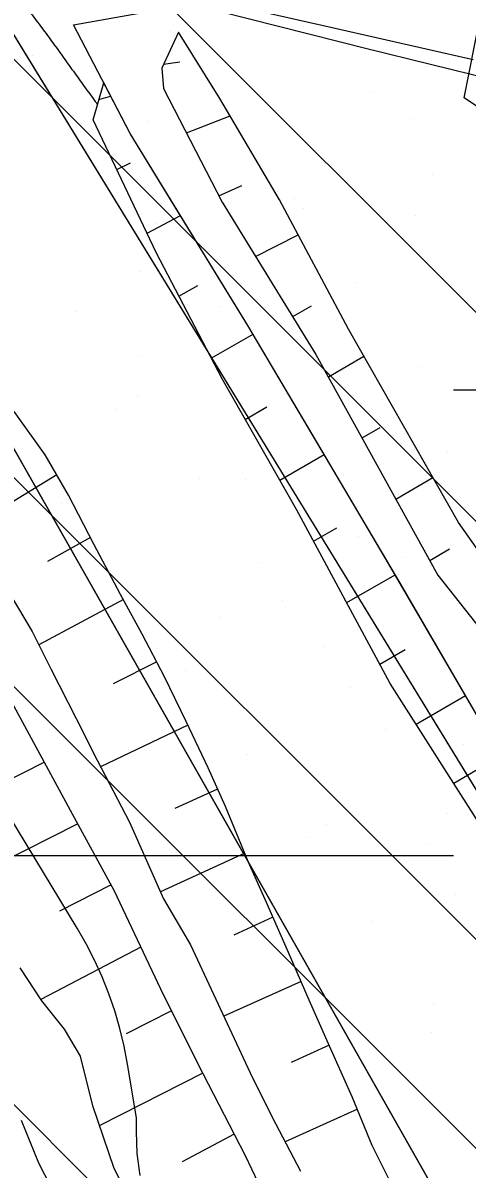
# Model space of a CAD drawing. Extents: x 417995 to 421451, y 4454518 to 4458015.
# Drawn here: x 420936.2 to 420983.9, y 4456323.2 to 4456446.3 of the extents above; entities that cross this region are included whole.
import ezdxf

# ---------------------------------------------------------------- set-up
doc = ezdxf.new("R2010")
doc.units = 0
for name, color, linetype in [('ADAKENARI', 7, 'Continuous'), ('Default', 7, 'Continuous'), ('Egri_1m', 7, 'Continuous'), ('Hid_Dere_Sulu_Yat_Gen', 7, 'Continuous'), ('IPTAL', 7, 'Continuous'), ('PL_AYA_BOLGE_PARKI', 7, 'Continuous'), ('PL_AYA_PARK_DINLENME', 7, 'Continuous'), ('PL_TA_K_DERE', 7, 'Continuous'), ('Sev_Sevalti', 7, 'Continuous'), ('Sev_Sevustu', 7, 'Continuous'), ('Sev_Tarama', 7, 'Continuous'), ('Sinir_Tel_bir_taraf', 7, 'Continuous'), ('SN_TR_SIVILASMA', 7, 'Continuous'), ('SN_TR_TASKIN', 7, 'Continuous'), ('TR_PARKALANI', 7, 'Continuous'), ('Yol_Sose', 7, 'Continuous')]:
    doc.layers.add(name, color=color, linetype=linetype)

# ---------------------------------------------------------------- blocks, each defined once
blk = doc.blocks.new('POINT_DISPLAY')
at = {"layer": 'Default'}
blk.add_line((0, 0), (0, 0), dxfattribs=at)

msp = doc.modelspace()

# ---------------------------------------------------------------- linework, layer by layer
at = {"layer": 'ADAKENARI'}
for p, q in [((420917.7, 4456473.63), (421125.1, 4456134.88)), ((420983.89, 4456314.84), (420905.43, 4456453.12))]:
    msp.add_line(p, q, dxfattribs=at)
at = {"layer": 'Egri_1m'}
msp.add_spline([(420936.89, 4456447.57), (420938.1, 4456445.98), (420939.29, 4456444.37), (420940.47, 4456442.75), (420941.63, 4456441.12), (420942.8, 4456439.5), (420943.98, 4456437.89), (420944.23, 4456437.55)], degree=3, dxfattribs=at)
at = {"layer": 'Hid_Dere_Sulu_Yat_Gen'}
for points in [[(420946.63, 4456322.1), (420946.02, 4456323.3), (420943.74, 4456330.03), (420942.41, 4456335.37), (420940.67, 4456338.25), (420938.24, 4456341.3), (420935.93, 4456344.84)], [(420939.86, 4456320.11), (420937.91, 4456323.86), (420936.05, 4456328.44)]]:
    msp.add_lwpolyline(points, dxfattribs=at)
at = {"layer": 'IPTAL'}
msp.add_lwpolyline([(421015.05, 4456596.28), (421279.44, 4456544.86), (421242.58, 4456342.37), (421076.4, 4456375.81), (420983.6, 4456438.26)], close=True, dxfattribs=at)
at = {"layer": 'PL_AYA_BOLGE_PARKI'}
msp.add_lwpolyline([(420862.75, 4456551.08), (420917.7, 4456473.63), (421125.1, 4456134.88)], dxfattribs=at)
at = {"layer": 'PL_AYA_PARK_DINLENME'}
for points in [[(420601.86, 4456788.29), (420617.16, 4456779.27), (420632.27, 4456769.91), (420647.17, 4456760.24), (420661.86, 4456750.24), (420676.33, 4456739.93), (420690.57, 4456729.31), (420704.58, 4456718.38), (420718.35, 4456707.15), (420731.88, 4456695.63), (420745.15, 4456683.82), (420758.17, 4456671.73), (420770.92, 4456659.36), (420783.4, 4456646.71), (420795.61, 4456633.8), (420807.53, 4456620.63), (420819.17, 4456607.2), (420830.52, 4456593.53), (420841.57, 4456579.61), (420852.31, 4456565.46), (420862.75, 4456551.08), (420917.7, 4456473.63), (421125.1, 4456134.88)], [(420948.8, 4456322.54), (420948.5, 4456324.89), (420948.41, 4456327.25), (420948.41, 4456328.74), (420947.45, 4456334.5), (420947.08, 4456336.43), (420946.62, 4456338.33), (420946.07, 4456340.21), (420945.43, 4456342.06), (420944.71, 4456343.88), (420943.9, 4456345.67), (420943.01, 4456347.41), (420942.03, 4456349.11), (420931.05, 4456367.23), (420903.88, 4456406.47), (420864.64, 4456469.11), (420850.3, 4456502.32), (420823.88, 4456533.26)]]:
    msp.add_lwpolyline(points, dxfattribs=at)
at = {"layer": 'PL_TA_K_DERE'}
msp.add_lwpolyline([(420859.03, 4456525.74), (420905.43, 4456453.12), (420983.89, 4456314.84), (420929.96, 4456284.24), (420852.3, 4456421.11), (420808.54, 4456489.62), (420758.35, 4456552.55), (420701.86, 4456609.89), (420639.69, 4456661.01), (420572.51, 4456705.35), (420500.97, 4456742.52), (420343.75, 4456814.1), (420348.15, 4456880.22), (420452.95, 4456832.51), (420528.13, 4456798.28), (420603.97, 4456758.88), (420676.56, 4456710.96), (420743.75, 4456655.72), (420804.8, 4456593.75)], close=True, dxfattribs=at)
msp.add_lwpolyline([(420948.8, 4456322.54), (420948.5, 4456324.89), (420948.41, 4456327.25), (420948.41, 4456328.74), (420947.45, 4456334.5), (420947.08, 4456336.43), (420946.62, 4456338.33), (420946.07, 4456340.21), (420945.43, 4456342.06), (420944.71, 4456343.88), (420943.9, 4456345.67), (420943.01, 4456347.41), (420942.03, 4456349.11), (420931.05, 4456367.23), (420903.88, 4456406.47), (420864.64, 4456469.11), (420850.3, 4456502.32), (420823.88, 4456533.26)], dxfattribs=at)
at = {"layer": 'Sev_Sevalti'}
for points in [[(421030.44, 4456308.27), (421021.74, 4456327.79), (421008.46, 4456351.93), (421000.36, 4456368.3), (420992.81, 4456378.75), (420982.98, 4456392.68), (420971.17, 4456413.43), (420963.77, 4456427.33), (420957.36, 4456438.21), (420952.92, 4456445.31)], [(420990.56, 4456362.35), (420983.02, 4456375.32), (420975.47, 4456388.28), (420967.84, 4456401.19), (420960.38, 4456413.82), (420952.36, 4456426.88), (420947.72, 4456434.43), (420944.89, 4456439.87)], [(420933.95, 4456386.43), (420937.2, 4456380.95), (420939.23, 4456376.96), (420941.95, 4456371.61), (420944.18, 4456367.13), (420947.65, 4456360.47), (420951.32, 4456352.24), (420954.21, 4456347.31), (420958.41, 4456338.34), (420960.85, 4456333.04), (420963.34, 4456328.14), (420966.01, 4456322.99)], [(420946.63, 4456322.1), (420946.02, 4456323.3), (420943.74, 4456330.03), (420942.41, 4456335.37), (420940.67, 4456338.25), (420938.24, 4456341.3), (420935.93, 4456344.84)], [(420939.86, 4456320.11), (420937.91, 4456323.86), (420936.05, 4456328.44)]]:
    msp.add_lwpolyline(points, dxfattribs=at)
at = {"layer": 'Sev_Sevustu'}
for points in [[(420963.52, 4456317.48), (420960.1, 4456324.66), (420955.58, 4456333.46), (420951.35, 4456341.86), (420946.02, 4456353.14), (420941.33, 4456361.75), (420934.57, 4456374.22), (420929.9, 4456382.03), (420925.63, 4456390.06), (420920.24, 4456399.29), (420915.48, 4456407.13), (420911.02, 4456414.28), (420905.8, 4456422.14), (420901.45, 4456429.18), (420898.51, 4456434.16), (420896.22, 4456437.74), (420893.83, 4456441.31), (420891.79, 4456445.46), (420889.6, 4456449.08)], [(420952.92, 4456445.31), (420951.12, 4456441.47), (420951.31, 4456439.28), (420957.6, 4456427.08), (420967.68, 4456410.71), (420980.77, 4456387), (420988.86, 4456376.78), (420995.61, 4456367.5), (421000.79, 4456358.59), (421008.05, 4456344.6), (421015.99, 4456330.52), (421019.58, 4456323.62), (421023.14, 4456315.49), (421025.9, 4456310.6), (421027.95, 4456308.69), (421030.44, 4456308.27)], [(420986.07, 4456359), (420975.66, 4456375.39), (420965.6, 4456394.05), (420957.6, 4456408.09), (420950.52, 4456421.67), (420943.76, 4456435.91), (420944.89, 4456439.87)], [(420975.85, 4456321.46), (420973.7, 4456325.77), (420971.58, 4456331), (420968.89, 4456337), (420966.96, 4456341.38), (420964.72, 4456346.49), (420962.35, 4456351.87), (420960.41, 4456356.25), (420957.95, 4456362.16), (420956.09, 4456366.32), (420953.74, 4456371.29), (420951.42, 4456376.08), (420949.02, 4456380.69), (420946.71, 4456384.94), (420943.84, 4456390.34), (420941.11, 4456395.59), (420938.6, 4456399.93), (420935.27, 4456404.58)]]:
    msp.add_lwpolyline(points, dxfattribs=at)
at = {"layer": 'Sev_Tarama'}
for p, q in [((420951.32, 4456441.9), (420953.05, 4456442.12)), ((420944.38, 4456438.09), (420945.63, 4456438.44)), ((420953.77, 4456434.51), (420958.47, 4456436.33)), ((420946.29, 4456430.59), (420947.75, 4456431.3)), ((420957.26, 4456427.74), (420959.73, 4456428.87)), ((420949.54, 4456423.74), (420953.12, 4456425.64)), ((420961.2, 4456421.23), (420965.77, 4456423.57)), ((420952.97, 4456416.97), (420955, 4456418.12)), ((420965.18, 4456414.78), (420967.2, 4456415.93)), ((420956.44, 4456410.31), (420960.94, 4456412.88)), ((420969.01, 4456408.31), (420972.82, 4456410.53)), ((420960.09, 4456403.73), (420962.42, 4456405.08)), ((420972.63, 4456401.74), (420974.58, 4456402.88)), ((420963.8, 4456397.21), (420968.57, 4456399.97)), ((420939.84, 4456397.8), (420930.27, 4456391.94)), ((420976.26, 4456395.17), (420980.24, 4456397.5)), ((420967.43, 4456390.65), (420969.91, 4456392.08)), ((420943.46, 4456391.06), (420938.86, 4456388.49)), ((420979.89, 4456388.59), (420982, 4456389.84)), ((420970.99, 4456384.06), (420976.19, 4456387.04)), ((420947.02, 4456384.38), (420937.92, 4456379.54)), ((420974.54, 4456377.46), (420977.26, 4456379.01)), ((420950.58, 4456377.69), (420945.91, 4456375.34)), ((420978.44, 4456371.01), (420983.74, 4456374.09)), ((420953.93, 4456370.89), (420944.55, 4456366.43)), ((420938.52, 4456366.93), (420933.63, 4456364.44)), ((420982.47, 4456364.67), (420984.98, 4456366.14)), ((420957.11, 4456364.03), (420952.52, 4456361.95)), ((420942.12, 4456360.3), (420931.79, 4456355.11)), ((420960.04, 4456357.14), (420950.99, 4456353)), ((420945.68, 4456353.77), (420940.16, 4456350.94)), ((420963.05, 4456350.29), (420958.85, 4456348.34)), ((420948.89, 4456347.07), (420938.15, 4456341.44)), ((420966.08, 4456343.39), (420957.79, 4456339.66)), ((420952.18, 4456340.21), (420947.31, 4456337.74)), ((420969.09, 4456336.55), (420965.03, 4456334.68)), ((420955.55, 4456333.53), (420944.46, 4456327.9)), ((420972.12, 4456329.68), (420964.38, 4456326.14)), ((420958.91, 4456326.99), (420953.31, 4456324.01))]:
    msp.add_line(p, q, dxfattribs=at)
at = {"layer": 'Sinir_Tel_bir_taraf'}
for points in [[(420941.64, 4456446.12), (420952.36, 4456448.02), (420954.02, 4456448.4), (420973.29, 4456443.53), (420993.35, 4456438.58), (421003.51, 4456435.24)], [(420998.09, 4456349.38), (420976.68, 4456386.24), (420960.38, 4456413.82), (420947.72, 4456434.43), (420941.64, 4456446.12)]]:
    msp.add_lwpolyline(points, dxfattribs=at)
at = {"layer": 'SN_TR_SIVILASMA'}
for p, q in [((421278.12, 4456121.97), (419993.97, 4457406.12)), ((421277.88, 4456099.75), (419987.89, 4457389.75)), ((421277.42, 4456055.31), (419975.73, 4457357.01)), ((421277.19, 4456033.09), (419969.65, 4457340.64)), ((421276.73, 4455988.66), (419957.49, 4457307.89))]:
    msp.add_line(p, q, dxfattribs=at)
at = {"layer": 'SN_TR_TASKIN'}
for p, q in [((420982.43, 4456406.9), (421082.43, 4456406.9)), ((420882.43, 4456356.9), (420982.43, 4456356.9))]:
    msp.add_line(p, q, dxfattribs=at)
at = {"layer": 'Yol_Sose'}
msp.add_lwpolyline([(420984.55, 4456442.36), (420969.43, 4456445.77), (420957.36, 4456448.5), (420949.19, 4456450.23), (420942.58, 4456452.18), (420937.31, 4456454.18), (420932.75, 4456456.79), (420929.18, 4456459.55), (420925.76, 4456462.66), (420922.41, 4456465.94), (420917.71, 4456471.96), (420911.98, 4456480.21), (420903.16, 4456492.83)], dxfattribs=at)

# ---------------------------------------------------------------- block references
at = {"layer": 'TR_PARKALANI', "xscale": 0.1, "yscale": 0.10000000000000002}
for p in [(420952.06, 4456445.38), (420937.29, 4456442.77), (420973.49, 4456439), (420958.72, 4456436.4), (420949.67, 4456435.73), (420977.8, 4456436.07), (420943.95, 4456433.79), (420980.16, 4456430.02), (420963.58, 4456428.2), (420965.38, 4456427.42), (420966.31, 4456426.43), (420978.35, 4456425.6), (420950.61, 4456424.81), (420948.78, 4456419.58), (420972.04, 4456418.44), (420941.81, 4456415.3), (420957.27, 4456415.83), (420960.97, 4456413.43), (420948.59, 4456410.46), (420978.7, 4456409.46), (420963.93, 4456406.85), (420948.47, 4456406.32), (420974.87, 4456405.9), (420946.18, 4456404.81), (420981.77, 4456400.23), (420955.13, 4456397.34), (420960.08, 4456397.28), (420970.59, 4456397.87), (420940.36, 4456394.73), (420972.27, 4456391.13), (420961.79, 4456388.36), (420977.25, 4456388.89), (420947.02, 4456385.75), (420964.05, 4456384.26), (420957.47, 4456382.51), (420968.45, 4456379.38), (420953.68, 4456376.77), (420971.38, 4456374.98), (420975.11, 4456370.4), (420983.57, 4456368.83), (420960.34, 4456367.79), (420981.77, 4456361.42), (420968.77, 4456360.21), (420967, 4456358.81), (420979.5, 4456358.07), (420982.68, 4456352.68), (420973.66, 4456349.84), (420980.32, 4456340.86), (420980.07, 4456337.91)]:
    msp.add_blockref('POINT_DISPLAY', p, dxfattribs=at)

doc.saveas('drawing.dxf')
